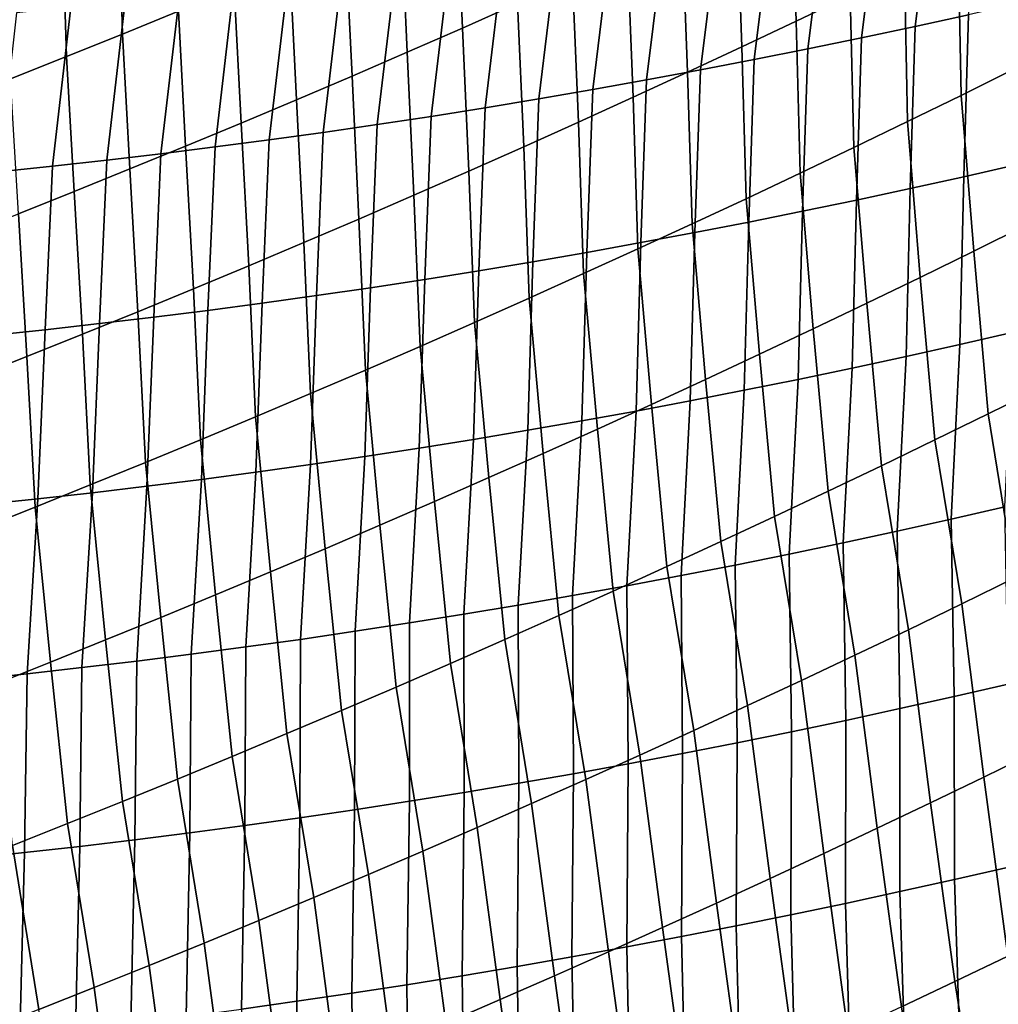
# Model space of a CAD drawing. Header units: metres. Extents: x -240 to 45, y -77 to 27.
# Tile 976 of 1056: x 23.43 to 25.24, y -26.5 to -24.69. Entities that reach past the tile are written whole.
import ezdxf

# ---------------------------------------------------------------- set-up
doc = ezdxf.new("R2010")
doc.units = ezdxf.units.M
doc.layers.add('solid_102011X2', color=7, linetype='CONTINUOUS')

msp = doc.modelspace()

# ---------------------------------------------------------------- linework, layer by layer
at = {"layer": 'solid_102011X2'}
for points in [[(24.863478, -24.691288, 79.91349), (24.854898, -24.426912, 79.623856), (24.95533, -24.379108, 79.643021), (24.963346, -24.643616, 79.933479)], [(25.219341, -24.38615, 122.806206), (25.12027, -24.407856, 122.831139), (25.082716, -24.701071, 122.594788), (25.181475, -24.679398, 122.569626)], [(24.349817, -24.658972, 79.533104), (24.248236, -24.703974, 79.515984), (24.237282, -24.455244, 79.218735), (24.339371, -24.410236, 79.235077)], [(25.12027, -24.407856, 122.831139), (25.02112, -24.428917, 122.855652), (24.98387, -24.722101, 122.619507), (25.082716, -24.701071, 122.594788)], [(23.724281, -24.672989, 79.142151), (23.621191, -24.715059, 79.127876), (23.614605, -24.478743, 78.824356), (23.718269, -24.436689, 78.837959)], [(24.763403, -24.738508, 79.893845), (24.754269, -24.474255, 79.605026), (24.854898, -24.426912, 79.623856), (24.863478, -24.691288, 79.91349)], [(25.02112, -24.428917, 122.855652), (24.921894, -24.449331, 122.87973), (24.884939, -24.742485, 122.643799), (24.98387, -24.722101, 122.619507)], [(24.248236, -24.703974, 79.515984), (24.146471, -24.748497, 79.499214), (24.135017, -24.499769, 79.202736), (24.237282, -24.455244, 79.218735)], [(24.921894, -24.449331, 122.87973), (24.822598, -24.469095, 122.903389), (24.785929, -24.76222, 122.667656), (24.884939, -24.742485, 122.643799)], [(24.663126, -24.785271, 79.87455), (24.653442, -24.521135, 79.586533), (24.754269, -24.474255, 79.605026), (24.763403, -24.738508, 79.893845)], [(24.822598, -24.469095, 122.903389), (24.723228, -24.488207, 122.926613), (24.686838, -24.781303, 122.691078), (24.785929, -24.76222, 122.667656)], [(23.621191, -24.715059, 79.127876), (23.517946, -24.75663, 79.113945), (23.51079, -24.520292, 78.811096), (23.614605, -24.478743, 78.824356)], [(24.723228, -24.488207, 122.926613), (24.623793, -24.506664, 122.949417), (24.587673, -24.799734, 122.714066), (24.686838, -24.781303, 122.691078)], [(24.146471, -24.748497, 79.499214), (24.044529, -24.792542, 79.482803), (24.032583, -24.543808, 79.187073), (24.135017, -24.499769, 79.202736)], [(24.623793, -24.506664, 122.949417), (24.52429, -24.524462, 122.971786), (24.488434, -24.817505, 122.736618), (24.587673, -24.799734, 122.714066)], [(25.167746, -24.8281, 80.252815), (25.162455, -24.546917, 79.974487), (25.261688, -24.497896, 79.995499), (25.266357, -24.779356, 80.274635)], [(23.517946, -24.75663, 79.113945), (23.414549, -24.797697, 79.100372), (23.40683, -24.561333, 78.79818), (23.51079, -24.520292, 78.811096)], [(24.52429, -24.524462, 122.971786), (24.424725, -24.541601, 122.993729), (24.389122, -24.834618, 122.758736), (24.488434, -24.817505, 122.736618)], [(24.562647, -24.831573, 79.855606), (24.552423, -24.567551, 79.568375), (24.653442, -24.521135, 79.586533), (24.663126, -24.785271, 79.87455)], [(24.044529, -24.792542, 79.482803), (23.942411, -24.836102, 79.466736), (23.929979, -24.58736, 79.171753), (24.032583, -24.543808, 79.187073)], [(24.424725, -24.541601, 122.993729), (24.325098, -24.558075, 123.015236), (24.289742, -24.851067, 122.780418), (24.389122, -24.834618, 122.758736)], [(25.068913, -24.876406, 80.231339), (25.063007, -24.59549, 79.953812), (25.162455, -24.546917, 79.974487), (25.167746, -24.8281, 80.252815)], [(24.325098, -24.558075, 123.015236), (24.22541, -24.573885, 123.036324), (24.190294, -24.866848, 122.801674), (24.289742, -24.851067, 122.780418)], [(24.22541, -24.573885, 123.036324), (24.125668, -24.589025, 123.056984), (24.090782, -24.881964, 122.822487), (24.190294, -24.866848, 122.801674)], [(24.461971, -24.877415, 79.837013), (24.451214, -24.613497, 79.550568), (24.552423, -24.567551, 79.568375), (24.562647, -24.831573, 79.855606)], [(23.942411, -24.836102, 79.466736), (23.840122, -24.879177, 79.451035), (23.827211, -24.630423, 79.156784), (23.929979, -24.58736, 79.171753)], [(24.125668, -24.589025, 123.056984), (24.025869, -24.603493, 123.077217), (23.991209, -24.896406, 122.842865), (24.090782, -24.881964, 122.822487)], [(24.969864, -24.924271, 80.210213), (24.963346, -24.643616, 79.933479), (25.063007, -24.59549, 79.953812), (25.068913, -24.876406, 80.231339)], [(23.92602, -24.617289, 123.097023), (23.826118, -24.630409, 123.116394), (23.791883, -24.923269, 122.882324), (23.891575, -24.910175, 122.862808)], [(24.025869, -24.603493, 123.077217), (23.92602, -24.617289, 123.097023), (23.891575, -24.910175, 122.862808), (23.991209, -24.896406, 122.842865)], [(24.361101, -24.922791, 79.818779), (24.349817, -24.658972, 79.533104), (24.451214, -24.613497, 79.550568), (24.461971, -24.877415, 79.837013)], [(23.826118, -24.630409, 123.116394), (23.726168, -24.642853, 123.135345), (23.692137, -24.935684, 122.901398), (23.791883, -24.923269, 122.882324)], [(23.840122, -24.879177, 79.451035), (23.737665, -24.921762, 79.435684), (23.724281, -24.672989, 79.142151), (23.827211, -24.630423, 79.156784)], [(23.626171, -24.654617, 123.15387), (23.526129, -24.665701, 123.171959), (23.492483, -24.958477, 122.93824), (23.592335, -24.947422, 122.920036)], [(23.726168, -24.642853, 123.135345), (23.626171, -24.654617, 123.15387), (23.592335, -24.947422, 122.920036), (23.692137, -24.935684, 122.901398)], [(24.870598, -24.971693, 80.189438), (24.863478, -24.691288, 79.91349), (24.963346, -24.643616, 79.933479), (24.969864, -24.924271, 80.210213)], [(23.526129, -24.665701, 123.171959), (23.426046, -24.676104, 123.189629), (23.392584, -24.968849, 122.956009), (23.492483, -24.958477, 122.93824)], [(23.737665, -24.921762, 79.435684), (23.63504, -24.963858, 79.4207), (23.621191, -24.715059, 79.127876), (23.724281, -24.672989, 79.142151)], [(24.260038, -24.967697, 79.800896), (24.248236, -24.703974, 79.515984), (24.349817, -24.658972, 79.533104), (24.361101, -24.922791, 79.818779)], [(25.181475, -24.679398, 122.569626), (25.172661, -24.978045, 122.339989), (25.271551, -24.955507, 122.313911), (25.280146, -24.657084, 122.544037)], [(24.77112, -25.018667, 80.169022), (24.763403, -24.738508, 79.893845), (24.863478, -24.691288, 79.91349), (24.870598, -24.971693, 80.189438)], [(25.082716, -24.701071, 122.594788), (25.073669, -24.999939, 122.365623), (25.172661, -24.978045, 122.339989), (25.181475, -24.679398, 122.569626)], [(24.158789, -25.012135, 79.783379), (24.146471, -24.748497, 79.499214), (24.248236, -24.703974, 79.515984), (24.260038, -24.967697, 79.800896)], [(24.98387, -24.722101, 122.619507), (24.974583, -25.021185, 122.390808), (25.073669, -24.999939, 122.365623), (25.082716, -24.701071, 122.594788)], [(23.63504, -24.963858, 79.4207), (23.532253, -25.005457, 79.406075), (23.517946, -24.75663, 79.113945), (23.621191, -24.715059, 79.127876)], [(24.884939, -24.742485, 122.643799), (24.875401, -25.04178, 122.415558), (24.974583, -25.021185, 122.390808), (24.98387, -24.722101, 122.619507)], [(24.671432, -25.065193, 80.148964), (24.663126, -24.785271, 79.87455), (24.763403, -24.738508, 79.893845), (24.77112, -25.018667, 80.169022)], [(24.785929, -24.76222, 122.667656), (24.776125, -25.061724, 122.439857), (24.875401, -25.04178, 122.415558), (24.884939, -24.742485, 122.643799)], [(23.532253, -25.005457, 79.406075), (23.429306, -25.046558, 79.391815), (23.414549, -24.797697, 79.100372), (23.517946, -24.75663, 79.113945)], [(24.057354, -25.056099, 79.766228), (24.044529, -24.792542, 79.482803), (24.146471, -24.748497, 79.499214), (24.158789, -25.012135, 79.783379)], [(24.686838, -24.781303, 122.691078), (24.676762, -25.081013, 122.463715), (24.776125, -25.061724, 122.439857), (24.785929, -24.76222, 122.667656)], [(24.587673, -24.799734, 122.714066), (24.577312, -25.09964, 122.487122), (24.676762, -25.081013, 122.463715), (24.686838, -24.781303, 122.691078)], [(25.289099, -25.066917, 80.543655), (25.190872, -25.115505, 80.520927), (25.167746, -24.8281, 80.252815), (25.266357, -24.779356, 80.274635)], [(23.955736, -25.099585, 79.749435), (23.942411, -24.836102, 79.466736), (24.044529, -24.792542, 79.482803), (24.057354, -25.056099, 79.766228)], [(24.488434, -24.817505, 122.736618), (24.477779, -25.117607, 122.510086), (24.577312, -25.09964, 122.487122), (24.587673, -24.799734, 122.714066)], [(24.571537, -25.111265, 80.129265), (24.562647, -24.831573, 79.855606), (24.663126, -24.785271, 79.87455), (24.671432, -25.065193, 80.148964)], [(24.389122, -24.834618, 122.758736), (24.378164, -25.134907, 122.5326), (24.477779, -25.117607, 122.510086), (24.488434, -24.817505, 122.736618)], [(23.853941, -25.142591, 79.733009), (23.840122, -24.879177, 79.451035), (23.942411, -24.836102, 79.466736), (23.955736, -25.099585, 79.749435)], [(24.289742, -24.851067, 122.780418), (24.278471, -25.151539, 122.554672), (24.378164, -25.134907, 122.5326), (24.389122, -24.834618, 122.758736)], [(24.471439, -25.156885, 80.109924), (24.461971, -24.877415, 79.837013), (24.562647, -24.831573, 79.855606), (24.571537, -25.111265, 80.129265)], [(25.190872, -25.115505, 80.520927), (25.092419, -25.163662, 80.498558), (25.068913, -24.876406, 80.231339), (25.167746, -24.8281, 80.252815)], [(24.190294, -24.866848, 122.801674), (24.178701, -25.1675, 122.576294), (24.278471, -25.151539, 122.554672), (24.289742, -24.851067, 122.780418)], [(24.090782, -24.881964, 122.822487), (24.078857, -25.182787, 122.597473), (24.178701, -25.1675, 122.576294), (24.190294, -24.866848, 122.801674)], [(23.751968, -25.185118, 79.716957), (23.737665, -24.921762, 79.435684), (23.840122, -24.879177, 79.451035), (23.853941, -25.142591, 79.733009)], [(23.991209, -24.896406, 122.842865), (23.978945, -25.197397, 122.61821), (24.078857, -25.182787, 122.597473), (24.090782, -24.881964, 122.822487)], [(24.371141, -25.202047, 80.090958), (24.361101, -24.922791, 79.818779), (24.461971, -24.877415, 79.837013), (24.471439, -25.156885, 80.109924)], [(25.092419, -25.163662, 80.498558), (24.993738, -25.211384, 80.476555), (24.969864, -24.924271, 80.210213), (25.068913, -24.876406, 80.231339)], [(23.791883, -24.923269, 122.882324), (23.778912, -25.224575, 122.658333), (23.878962, -25.211327, 122.638496), (23.891575, -24.910175, 122.862808)], [(23.891575, -24.910175, 122.862808), (23.878962, -25.211327, 122.638496), (23.978945, -25.197397, 122.61821), (23.991209, -24.896406, 122.842865)], [(23.649824, -25.227156, 79.701279), (23.63504, -24.963858, 79.4207), (23.737665, -24.921762, 79.435684), (23.751968, -25.185118, 79.716957)], [(23.692137, -24.935684, 122.901398), (23.678797, -25.237141, 122.677727), (23.778912, -25.224575, 122.658333), (23.791883, -24.923269, 122.882324)], [(24.270645, -25.24675, 80.072357), (24.260038, -24.967697, 79.800896), (24.361101, -24.922791, 79.818779), (24.371141, -25.202047, 80.090958)], [(24.993738, -25.211384, 80.476555), (24.894835, -25.258669, 80.45491), (24.870598, -24.971693, 80.189438), (24.969864, -24.924271, 80.210213)], [(23.592335, -24.947422, 122.920036), (23.578621, -25.249018, 122.696678), (23.678797, -25.237141, 122.677727), (23.692137, -24.935684, 122.901398)], [(23.392584, -24.968849, 122.956009), (23.378096, -25.270708, 122.733223), (23.478386, -25.260208, 122.715172), (23.492483, -24.958477, 122.93824)], [(23.492483, -24.958477, 122.93824), (23.478386, -25.260208, 122.715172), (23.578621, -25.249018, 122.696678), (23.592335, -24.947422, 122.920036)], [(23.547512, -25.268707, 79.685966), (23.532253, -25.005457, 79.406075), (23.63504, -24.963858, 79.4207), (23.649824, -25.227156, 79.701279)], [(25.172661, -24.978045, 122.339989), (25.165323, -25.287577, 122.124825), (25.264467, -25.26486, 122.098267), (25.271551, -24.955507, 122.313911)], [(24.169954, -25.290989, 80.054123), (24.158789, -25.012135, 79.783379), (24.260038, -24.967697, 79.800896), (24.270645, -25.24675, 80.072357)], [(24.894835, -25.258669, 80.45491), (24.795712, -25.305513, 80.433632), (24.77112, -25.018667, 80.169022), (24.870598, -24.971693, 80.189438)], [(25.073669, -24.999939, 122.365623), (25.066067, -25.309649, 122.15094), (25.165323, -25.287577, 122.124825), (25.172661, -24.978045, 122.339989)], [(24.974583, -25.021185, 122.390808), (24.966703, -25.33107, 122.17659), (25.066067, -25.309649, 122.15094), (25.073669, -24.999939, 122.365623)], [(23.445032, -25.309767, 79.671036), (23.429306, -25.046558, 79.391815), (23.532253, -25.005457, 79.406075), (23.547512, -25.268707, 79.685966)], [(24.069073, -25.334761, 80.036263), (24.057354, -25.056099, 79.766228), (24.158789, -25.012135, 79.783379), (24.169954, -25.290989, 80.054123)], [(24.795712, -25.305513, 80.433632), (24.696371, -25.351917, 80.41272), (24.671432, -25.065193, 80.148964), (24.77112, -25.018667, 80.169022)], [(24.875401, -25.04178, 122.415558), (24.867231, -25.351839, 122.20179), (24.966703, -25.33107, 122.17659), (24.974583, -25.021185, 122.390808)], [(23.342388, -25.350332, 79.656487), (23.326202, -25.08716, 79.37793), (23.429306, -25.046558, 79.391815), (23.445032, -25.309767, 79.671036)], [(24.776125, -25.061724, 122.439857), (24.767658, -25.371952, 122.22654), (24.867231, -25.351839, 122.20179), (24.875401, -25.04178, 122.415558)], [(23.968004, -25.378065, 80.018784), (23.955736, -25.099585, 79.749435), (24.057354, -25.056099, 79.766228), (24.069073, -25.334761, 80.036263)], [(24.696371, -25.351917, 80.41272), (24.596819, -25.397875, 80.392181), (24.571537, -25.111265, 80.129265), (24.671432, -25.065193, 80.148964)], [(24.676762, -25.081013, 122.463715), (24.667984, -25.391405, 122.250824), (24.767658, -25.371952, 122.22654), (24.776125, -25.061724, 122.439857)], [(25.217306, -25.415613, 80.775124), (25.190872, -25.115505, 80.520927), (25.289099, -25.066917, 80.543655), (25.31518, -25.367243, 80.798737)], [(24.577312, -25.09964, 122.487122), (24.568214, -25.410194, 122.274658), (24.667984, -25.391405, 122.250824), (24.676762, -25.081013, 122.463715)], [(23.866749, -25.420898, 80.001671), (23.853941, -25.142591, 79.733009), (23.955736, -25.099585, 79.749435), (23.968004, -25.378065, 80.018784)], [(24.477779, -25.117607, 122.510086), (24.468348, -25.42832, 122.298035), (24.568214, -25.410194, 122.274658), (24.577312, -25.09964, 122.487122)], [(24.378164, -25.134907, 122.5326), (24.368391, -25.445774, 122.320953), (24.468348, -25.42832, 122.298035), (24.477779, -25.117607, 122.510086)], [(24.596819, -25.397875, 80.392181), (24.497053, -25.443384, 80.372017), (24.471439, -25.156885, 80.109924), (24.571537, -25.111265, 80.129265)], [(25.119198, -25.463558, 80.751877), (25.092419, -25.163662, 80.498558), (25.190872, -25.115505, 80.520927), (25.217306, -25.415613, 80.775124)], [(23.765314, -25.463257, 79.984947), (23.751968, -25.185118, 79.716957), (23.853941, -25.142591, 79.733009), (23.866749, -25.420898, 80.001671)], [(24.278471, -25.151539, 122.554672), (24.268345, -25.462557, 122.343414), (24.368391, -25.445774, 122.320953), (24.378164, -25.134907, 122.5326)], [(24.178701, -25.1675, 122.576294), (24.168213, -25.478662, 122.365417), (24.268345, -25.462557, 122.343414), (24.278471, -25.151539, 122.554672)], [(24.497053, -25.443384, 80.372017), (24.397081, -25.488443, 80.352226), (24.371141, -25.202047, 80.090958), (24.471439, -25.156885, 80.109924)], [(25.020855, -25.511076, 80.728996), (24.993738, -25.211384, 80.476555), (25.092419, -25.163662, 80.498558), (25.119198, -25.463558, 80.751877)], [(23.978945, -25.197397, 122.61821), (23.967701, -25.508835, 122.408051), (24.067997, -25.494089, 122.386963), (24.078857, -25.182787, 122.597473)], [(24.078857, -25.182787, 122.597473), (24.067997, -25.494089, 122.386963), (24.168213, -25.478662, 122.365417), (24.178701, -25.1675, 122.576294)], [(23.6637, -25.505136, 79.968605), (23.649824, -25.227156, 79.701279), (23.751968, -25.185118, 79.716957), (23.765314, -25.463257, 79.984947)], [(23.878962, -25.211327, 122.638496), (23.867325, -25.522896, 122.42868), (23.967701, -25.508835, 122.408051), (23.978945, -25.197397, 122.61821)], [(23.778912, -25.224575, 122.658333), (23.766874, -25.53627, 122.448845), (23.867325, -25.522896, 122.42868), (23.878962, -25.211327, 122.638496)], [(24.397081, -25.488443, 80.352226), (24.296904, -25.533049, 80.332817), (24.270645, -25.24675, 80.072357), (24.371141, -25.202047, 80.090958)], [(24.922281, -25.558163, 80.70649), (24.894835, -25.258669, 80.45491), (24.993738, -25.211384, 80.476555), (25.020855, -25.511076, 80.728996)], [(23.561911, -25.546537, 79.952644), (23.547512, -25.268707, 79.685966), (23.649824, -25.227156, 79.701279), (23.6637, -25.505136, 79.968605)], [(23.578621, -25.249018, 122.696678), (23.565756, -25.560947, 122.487816), (23.666351, -25.548954, 122.468559), (23.678797, -25.237141, 122.677727)], [(23.678797, -25.237141, 122.677727), (23.666351, -25.548954, 122.468559), (23.766874, -25.53627, 122.448845), (23.778912, -25.224575, 122.658333)], [(23.478386, -25.260208, 122.715172), (23.465094, -25.572245, 122.506607), (23.565756, -25.560947, 122.487816), (23.578621, -25.249018, 122.696678)], [(24.296904, -25.533049, 80.332817), (24.196526, -25.5772, 80.313789), (24.169954, -25.290989, 80.054123), (24.270645, -25.24675, 80.072357)], [(23.378096, -25.270708, 122.733223), (23.364367, -25.582848, 122.524933), (23.465094, -25.572245, 122.506607), (23.478386, -25.260208, 122.715172)], [(23.459948, -25.587454, 79.937073), (23.445032, -25.309767, 79.671036), (23.547512, -25.268707, 79.685966), (23.561911, -25.546537, 79.952644)], [(24.823481, -25.604818, 80.684364), (24.795712, -25.305513, 80.433632), (24.894835, -25.258669, 80.45491), (24.922281, -25.558163, 80.70649)], [(25.264467, -25.26486, 122.098267), (25.165323, -25.287577, 122.124825), (25.14925, -25.609648, 121.927422), (25.248499, -25.586906, 121.900482)], [(24.196526, -25.5772, 80.313789), (24.095947, -25.62089, 80.295151), (24.069073, -25.334761, 80.036263), (24.169954, -25.290989, 80.054123)], [(25.165323, -25.287577, 122.124825), (25.066067, -25.309649, 122.15094), (25.049877, -25.631744, 121.953903), (25.14925, -25.609648, 121.927422)], [(23.357819, -25.627884, 79.921883), (23.342388, -25.350332, 79.656487), (23.445032, -25.309767, 79.671036), (23.459948, -25.587454, 79.937073)], [(24.724457, -25.651041, 80.662613), (24.696371, -25.351917, 80.41272), (24.795712, -25.305513, 80.433632), (24.823481, -25.604818, 80.684364)], [(25.066067, -25.309649, 122.15094), (24.966703, -25.33107, 122.17659), (24.950386, -25.653193, 121.979927), (25.049877, -25.631744, 121.953903)], [(24.095947, -25.62089, 80.295151), (23.995176, -25.66412, 80.276894), (23.968004, -25.378065, 80.018784), (24.069073, -25.334761, 80.036263)], [(24.966703, -25.33107, 122.17659), (24.867231, -25.351839, 122.20179), (24.850777, -25.673986, 122.005486), (24.950386, -25.653193, 121.979927)], [(24.625212, -25.696825, 80.641243), (24.596819, -25.397875, 80.392181), (24.696371, -25.351917, 80.41272), (24.724457, -25.651041, 80.662613)], [(24.867231, -25.351839, 122.20179), (24.767658, -25.371952, 122.22654), (24.751053, -25.694124, 122.030579), (24.850777, -25.673986, 122.005486)], [(23.995176, -25.66412, 80.276894), (23.894213, -25.706884, 80.259026), (23.866749, -25.420898, 80.001671), (23.968004, -25.378065, 80.018784)], [(24.767658, -25.371952, 122.22654), (24.667984, -25.391405, 122.250824), (24.651218, -25.713604, 122.055206), (24.751053, -25.694124, 122.030579)], [(25.364655, -25.669685, 81.044342), (25.266823, -25.718019, 81.019699), (25.217306, -25.415613, 80.775124), (25.31518, -25.367243, 80.798737)], [(24.525749, -25.742168, 80.620262), (24.497053, -25.443384, 80.372017), (24.596819, -25.397875, 80.392181), (24.625212, -25.696825, 80.641243)], [(24.667984, -25.391405, 122.250824), (24.568214, -25.410194, 122.274658), (24.551277, -25.73242, 122.079369), (24.651218, -25.713604, 122.055206)], [(24.568214, -25.410194, 122.274658), (24.468348, -25.42832, 122.298035), (24.451229, -25.750568, 122.103065), (24.551277, -25.73242, 122.079369)], [(25.266823, -25.718019, 81.019699), (25.168747, -25.765936, 80.995422), (25.119198, -25.463558, 80.751877), (25.217306, -25.415613, 80.775124)], [(23.894213, -25.706884, 80.259026), (23.79306, -25.74918, 80.241547), (23.765314, -25.463257, 79.984947), (23.866749, -25.420898, 80.001671)], [(24.468348, -25.42832, 122.298035), (24.368391, -25.445774, 122.320953), (24.35108, -25.768047, 122.126297), (24.451229, -25.750568, 122.103065)], [(24.368391, -25.445774, 122.320953), (24.268345, -25.462557, 122.343414), (24.250832, -25.784853, 122.149055), (24.35108, -25.768047, 122.126297)], [(24.426071, -25.787069, 80.599663), (24.397081, -25.488443, 80.352226), (24.497053, -25.443384, 80.372017), (24.525749, -25.742168, 80.620262)], [(23.79306, -25.74918, 80.241547), (23.691723, -25.791006, 80.224464), (23.6637, -25.505136, 79.968605), (23.765314, -25.463257, 79.984947)], [(24.268345, -25.462557, 122.343414), (24.168213, -25.478662, 122.365417), (24.150488, -25.80098, 122.171356), (24.250832, -25.784853, 122.149055)], [(25.168747, -25.765936, 80.995422), (25.070429, -25.813429, 80.971535), (25.020855, -25.511076, 80.728996), (25.119198, -25.463558, 80.751877)], [(24.168213, -25.478662, 122.365417), (24.067997, -25.494089, 122.386963), (24.050051, -25.816429, 122.193184), (24.150488, -25.80098, 122.171356)], [(24.326181, -25.831524, 80.579453), (24.296904, -25.533049, 80.332817), (24.397081, -25.488443, 80.352226), (24.426071, -25.787069, 80.599663)], [(23.691723, -25.791006, 80.224464), (23.590202, -25.832359, 80.207771), (23.561911, -25.546537, 79.952644), (23.6637, -25.505136, 79.968605)], [(23.967701, -25.508835, 122.408051), (23.867325, -25.522896, 122.42868), (23.848906, -25.845272, 122.235435), (23.949522, -25.831194, 122.214546)], [(24.067997, -25.494089, 122.386963), (23.967701, -25.508835, 122.408051), (23.949522, -25.831194, 122.214546), (24.050051, -25.816429, 122.193184)], [(23.867325, -25.522896, 122.42868), (23.766874, -25.53627, 122.448845), (23.748205, -25.858664, 122.255859), (23.848906, -25.845272, 122.235435)], [(25.070429, -25.813429, 80.971535), (24.97187, -25.8605, 80.948036), (24.922281, -25.558163, 80.70649), (25.020855, -25.511076, 80.728996)], [(23.766874, -25.53627, 122.448845), (23.666351, -25.548954, 122.468559), (23.647421, -25.871361, 122.275818), (23.748205, -25.858664, 122.255859)], [(24.226086, -25.87553, 80.559639), (24.196526, -25.5772, 80.313789), (24.296904, -25.533049, 80.332817), (24.326181, -25.831524, 80.579453)], [(23.565756, -25.560947, 122.487816), (23.465094, -25.572245, 122.506607), (23.44562, -25.894674, 122.314316), (23.546558, -25.883366, 122.295303)], [(23.590202, -25.832359, 80.207771), (23.488504, -25.873236, 80.191483), (23.459948, -25.587454, 79.937073), (23.561911, -25.546537, 79.952644)], [(23.666351, -25.548954, 122.468559), (23.565756, -25.560947, 122.487816), (23.546558, -25.883366, 122.295303), (23.647421, -25.871361, 122.275818)], [(24.97187, -25.8605, 80.948036), (24.873075, -25.907145, 80.924919), (24.823481, -25.604818, 80.684364), (24.922281, -25.558163, 80.70649)], [(23.465094, -25.572245, 122.506607), (23.364367, -25.582848, 122.524933), (23.344608, -25.905285, 122.332863), (23.44562, -25.894674, 122.314316)], [(24.125782, -25.919086, 80.540222), (24.095947, -25.62089, 80.295151), (24.196526, -25.5772, 80.313789), (24.226086, -25.87553, 80.559639)], [(23.488504, -25.873236, 80.191483), (23.386631, -25.913631, 80.175598), (23.357819, -25.627884, 79.921883), (23.459948, -25.587454, 79.937073)], [(25.14925, -25.609648, 121.927422), (25.154791, -25.936708, 121.740097), (25.254539, -25.913767, 121.712578), (25.248499, -25.586906, 121.900482)], [(24.873075, -25.907145, 80.924919), (24.77405, -25.953362, 80.902191), (24.724457, -25.651041, 80.662613), (24.823481, -25.604818, 80.684364)], [(25.049877, -25.631744, 121.953903), (25.054905, -25.959002, 121.767143), (25.154791, -25.936708, 121.740097), (25.14925, -25.609648, 121.927422)], [(24.025278, -25.962187, 80.521202), (23.995176, -25.66412, 80.276894), (24.095947, -25.62089, 80.295151), (24.125782, -25.919086, 80.540222)], [(24.950386, -25.653193, 121.979927), (24.954885, -25.980642, 121.793709), (25.054905, -25.959002, 121.767143), (25.049877, -25.631744, 121.953903)], [(24.77405, -25.953362, 80.902191), (24.674793, -25.999146, 80.87986), (24.625212, -25.696825, 80.641243), (24.724457, -25.651041, 80.662613)], [(24.850777, -25.673986, 122.005486), (24.854734, -26.001629, 121.819809), (24.954885, -25.980642, 121.793709), (24.950386, -25.653193, 121.979927)], [(23.924576, -26.004831, 80.502579), (23.894213, -25.706884, 80.259026), (23.995176, -25.66412, 80.276894), (24.025278, -25.962187, 80.521202)], [(24.751053, -25.694124, 122.030579), (24.754457, -26.021955, 121.845428), (24.854734, -26.001629, 121.819809), (24.850777, -25.673986, 122.005486)], [(23.823679, -26.047014, 80.484352), (23.79306, -25.74918, 80.241547), (23.894213, -25.706884, 80.259026), (23.924576, -26.004831, 80.502579)], [(24.674793, -25.999146, 80.87986), (24.57531, -26.044497, 80.857925), (24.525749, -25.742168, 80.620262), (24.625212, -25.696825, 80.641243)], [(24.651218, -25.713604, 122.055206), (24.654057, -26.041618, 121.870575), (24.754457, -26.021955, 121.845428), (24.751053, -25.694124, 122.030579)], [(24.551277, -25.73242, 122.079369), (24.553535, -26.060616, 121.895241), (24.654057, -26.041618, 121.870575), (24.651218, -25.713604, 122.055206)], [(25.209639, -26.085358, 81.221184), (25.168747, -25.765936, 80.995422), (25.266823, -25.718019, 81.019699), (25.307549, -26.03768, 81.246368)], [(24.57531, -26.044497, 80.857925), (24.475603, -26.089411, 80.836395), (24.426071, -25.787069, 80.599663), (24.525749, -25.742168, 80.620262)], [(24.451229, -25.750568, 122.103065), (24.452896, -26.078941, 121.919434), (24.553535, -26.060616, 121.895241), (24.551277, -25.73242, 122.079369)], [(23.722589, -26.088736, 80.466537), (23.691723, -25.791006, 80.224464), (23.79306, -25.74918, 80.241547), (23.823679, -26.047014, 80.484352)], [(24.35108, -25.768047, 122.126297), (24.352144, -26.096592, 121.943146), (24.452896, -26.078941, 121.919434), (24.451229, -25.750568, 122.103065)], [(24.250832, -25.784853, 122.149055), (24.25128, -26.113564, 121.96637), (24.352144, -26.096592, 121.943146), (24.35108, -25.768047, 122.126297)], [(25.111479, -26.132624, 81.196388), (25.070429, -25.813429, 80.971535), (25.168747, -25.765936, 80.995422), (25.209639, -26.085358, 81.221184)], [(23.621311, -26.129992, 80.449127), (23.590202, -25.832359, 80.207771), (23.691723, -25.791006, 80.224464), (23.722589, -26.088736, 80.466537)], [(24.150488, -25.80098, 122.171356), (24.150309, -26.129854, 121.98912), (24.25128, -26.113564, 121.96637), (24.250832, -25.784853, 122.149055)], [(24.475603, -26.089411, 80.836395), (24.375677, -26.133884, 80.815262), (24.326181, -25.831524, 80.579453), (24.426071, -25.787069, 80.599663)], [(23.949522, -25.831194, 122.214546), (23.948053, -26.160378, 122.03318), (24.049231, -26.14546, 122.011391), (24.050051, -25.816429, 122.193184)], [(24.050051, -25.816429, 122.193184), (24.049231, -26.14546, 122.011391), (24.150309, -26.129854, 121.98912), (24.150488, -25.80098, 122.171356)], [(25.013071, -26.179472, 81.171997), (24.97187, -25.8605, 80.948036), (25.070429, -25.813429, 80.971535), (25.111479, -26.132624, 81.196388)], [(23.519848, -26.170778, 80.432129), (23.488504, -25.873236, 80.191483), (23.590202, -25.832359, 80.207771), (23.621311, -26.129992, 80.449127)], [(23.848906, -25.845272, 122.235435), (23.846777, -26.174604, 122.054489), (23.948053, -26.160378, 122.03318), (23.949522, -25.831194, 122.214546)], [(24.375677, -26.133884, 80.815262), (24.275536, -26.177916, 80.794533), (24.226086, -25.87553, 80.559639), (24.326181, -25.831524, 80.579453)], [(23.748205, -25.858664, 122.255859), (23.745403, -26.188135, 122.075317), (23.846777, -26.174604, 122.054489), (23.848906, -25.845272, 122.235435)], [(23.546558, -25.883366, 122.295303), (23.542383, -26.213104, 122.115517), (23.643938, -26.20097, 122.095657), (23.647421, -25.871361, 122.275818)], [(23.647421, -25.871361, 122.275818), (23.643938, -26.20097, 122.095657), (23.745403, -26.188135, 122.075317), (23.748205, -25.858664, 122.255859)], [(24.914423, -26.225904, 81.147995), (24.873075, -25.907145, 80.924919), (24.97187, -25.8605, 80.948036), (25.013071, -26.179472, 81.171997)], [(23.418201, -26.211094, 80.415543), (23.386631, -25.913631, 80.175598), (23.488504, -25.873236, 80.191483), (23.519848, -26.170778, 80.432129)], [(23.44562, -25.894674, 122.314316), (23.440741, -26.224535, 122.134888), (23.542383, -26.213104, 122.115517), (23.546558, -25.883366, 122.295303)], [(24.275536, -26.177916, 80.794533), (24.175179, -26.221502, 80.774216), (24.125782, -25.919086, 80.540222), (24.226086, -25.87553, 80.559639)], [(23.344608, -25.905285, 122.332863), (23.339018, -26.235262, 122.153778), (23.440741, -26.224535, 122.134888), (23.44562, -25.894674, 122.314316)], [(24.815533, -26.271915, 81.124397), (24.77405, -25.953362, 80.902191), (24.873075, -25.907145, 80.924919), (24.914423, -26.225904, 81.147995)], [(24.175179, -26.221502, 80.774216), (24.074612, -26.264641, 80.754303), (24.025278, -25.962187, 80.521202), (24.125782, -25.919086, 80.540222)], [(25.254539, -25.913767, 121.712578), (25.154791, -25.936708, 121.740097), (25.15521, -26.274078, 121.570465), (25.255377, -26.251055, 121.542442)], [(25.154791, -25.936708, 121.740097), (25.054905, -25.959002, 121.767143), (25.054895, -26.296453, 121.598), (25.15521, -26.274078, 121.570465)], [(24.074612, -26.264641, 80.754303), (23.973839, -26.307327, 80.734802), (23.924576, -26.004831, 80.502579), (24.025278, -25.962187, 80.521202)], [(24.716406, -26.317503, 81.101204), (24.674793, -25.999146, 80.87986), (24.77405, -25.953362, 80.902191), (24.815533, -26.271915, 81.124397)], [(25.054905, -25.959002, 121.767143), (24.954885, -25.980642, 121.793709), (24.954432, -26.318178, 121.625053), (25.054895, -26.296453, 121.598)], [(24.954885, -25.980642, 121.793709), (24.854734, -26.001629, 121.819809), (24.853825, -26.339245, 121.651627), (24.954432, -26.318178, 121.625053)], [(24.617046, -26.362665, 81.078415), (24.57531, -26.044497, 80.857925), (24.674793, -25.999146, 80.87986), (24.716406, -26.317503, 81.101204)], [(23.973839, -26.307327, 80.734802), (23.872862, -26.34956, 80.715721), (23.823679, -26.047014, 80.484352), (23.924576, -26.004831, 80.502579)], [(24.854734, -26.001629, 121.819809), (24.754457, -26.021955, 121.845428), (24.753078, -26.359653, 121.677704), (24.853825, -26.339245, 121.651627)], [(24.754457, -26.021955, 121.845428), (24.654057, -26.041618, 121.870575), (24.652195, -26.379396, 121.7033), (24.753078, -26.359653, 121.677704)], [(23.872862, -26.34956, 80.715721), (23.771687, -26.391336, 80.69706), (23.722589, -26.088736, 80.466537), (23.823679, -26.047014, 80.484352)], [(24.517456, -26.407398, 81.056038), (24.475603, -26.089411, 80.836395), (24.57531, -26.044497, 80.857925), (24.617046, -26.362665, 81.078415)], [(24.654057, -26.041618, 121.870575), (24.553535, -26.060616, 121.895241), (24.551178, -26.39847, 121.728409), (24.652195, -26.379396, 121.7033)], [(25.253942, -26.415199, 81.431442), (25.209639, -26.085358, 81.221184), (25.307549, -26.03768, 81.246368), (25.351727, -26.367813, 81.457527)], [(24.553535, -26.060616, 121.895241), (24.452896, -26.078941, 121.919434), (24.450031, -26.416872, 121.753029), (24.551178, -26.39847, 121.728409)], [(23.771687, -26.391336, 80.69706), (23.670313, -26.432653, 80.67881), (23.621311, -26.129992, 80.449127), (23.722589, -26.088736, 80.466537)], [(24.452896, -26.078941, 121.919434), (24.352144, -26.096592, 121.943146), (24.348759, -26.434597, 121.777153), (24.450031, -26.416872, 121.753029)], [(24.417639, -26.451702, 81.034081), (24.375677, -26.133884, 80.815262), (24.475603, -26.089411, 80.836395), (24.517456, -26.407398, 81.056038)], [(25.155901, -26.462179, 81.405762), (25.111479, -26.132624, 81.196388), (25.209639, -26.085358, 81.221184), (25.253942, -26.415199, 81.431442)], [(24.352144, -26.096592, 121.943146), (24.25128, -26.113564, 121.96637), (24.247364, -26.451641, 121.800789), (24.348759, -26.434597, 121.777153)], [(24.25128, -26.113564, 121.96637), (24.150309, -26.129854, 121.98912), (24.145849, -26.468002, 121.823936), (24.247364, -26.451641, 121.800789)], [(23.670313, -26.432653, 80.67881), (23.568745, -26.473507, 80.660988), (23.519848, -26.170778, 80.432129), (23.621311, -26.129992, 80.449127)], [(24.150309, -26.129854, 121.98912), (24.049231, -26.14546, 122.011391), (24.044218, -26.483675, 121.846588), (24.145849, -26.468002, 121.823936)], [(24.317598, -26.495569, 81.012527), (24.275536, -26.177916, 80.794533), (24.375677, -26.133884, 80.815262), (24.417639, -26.451702, 81.034081)], [(25.057606, -26.508755, 81.380486), (25.013071, -26.179472, 81.171997), (25.111479, -26.132624, 81.196388), (25.155901, -26.462179, 81.405762)], [(23.948053, -26.160378, 122.03318), (23.846777, -26.174604, 122.054489), (23.840622, -26.512947, 121.890411), (23.942474, -26.498657, 121.868744)], [(24.049231, -26.14546, 122.011391), (23.948053, -26.160378, 122.03318), (23.942474, -26.498657, 121.868744), (24.044218, -26.483675, 121.846588)], [(23.568745, -26.473507, 80.660988), (23.466988, -26.513897, 80.643593), (23.418201, -26.211094, 80.415543), (23.519848, -26.170778, 80.432129)], [(23.846777, -26.174604, 122.054489), (23.745403, -26.188135, 122.075317), (23.738663, -26.526537, 121.911583), (23.840622, -26.512947, 121.890411)], [(24.217339, -26.539, 80.991402), (24.175179, -26.221502, 80.774216), (24.275536, -26.177916, 80.794533), (24.317598, -26.495569, 81.012527)], [(24.959061, -26.55492, 81.355621), (24.914423, -26.225904, 81.147995), (25.013071, -26.179472, 81.171997), (25.057606, -26.508755, 81.380486)], [(23.745403, -26.188135, 122.075317), (23.643938, -26.20097, 122.095657), (23.636599, -26.539427, 121.932266), (23.738663, -26.526537, 121.911583)], [(23.466988, -26.513897, 80.643593), (23.365044, -26.553818, 80.626617), (23.316376, -26.250937, 80.399368), (23.418201, -26.211094, 80.415543)], [(23.542383, -26.213104, 122.115517), (23.440741, -26.224535, 122.134888), (23.432175, -26.563093, 121.97213), (23.534435, -26.551613, 121.952446)], [(23.643938, -26.20097, 122.095657), (23.542383, -26.213104, 122.115517), (23.534435, -26.551613, 121.952446), (23.636599, -26.539427, 121.932266)], [(23.440741, -26.224535, 122.134888), (23.339018, -26.235262, 122.153778), (23.329824, -26.573864, 121.991318), (23.432175, -26.563093, 121.97213)], [(24.116859, -26.581991, 80.970695), (24.074612, -26.264641, 80.754303), (24.175179, -26.221502, 80.774216), (24.217339, -26.539, 80.991402)], [(24.86027, -26.600674, 81.331161), (24.815533, -26.271915, 81.124397), (24.914423, -26.225904, 81.147995), (24.959061, -26.55492, 81.355621)], [(25.15521, -26.274078, 121.570465), (25.166309, -26.617445, 121.414589), (25.267088, -26.594284, 121.385986), (25.255377, -26.251055, 121.542442)], [(24.016169, -26.62454, 80.950409), (23.973839, -26.307327, 80.734802), (24.074612, -26.264641, 80.754303), (24.116859, -26.581991, 80.970695)], [(24.761234, -26.646013, 81.307121), (24.716406, -26.317503, 81.101204), (24.815533, -26.271915, 81.124397), (24.86027, -26.600674, 81.331161)], [(25.054895, -26.296453, 121.598), (25.065365, -26.639959, 121.442703), (25.166309, -26.617445, 121.414589), (25.15521, -26.274078, 121.570465)], [(23.915266, -26.666643, 80.93055), (23.872862, -26.34956, 80.715721), (23.973839, -26.307327, 80.734802), (24.016169, -26.62454, 80.950409)], [(24.954432, -26.318178, 121.625053), (24.964258, -26.661818, 121.470322), (25.065365, -26.639959, 121.442703), (25.054895, -26.296453, 121.598)], [(24.661959, -26.690935, 81.283501), (24.617046, -26.362665, 81.078415), (24.716406, -26.317503, 81.101204), (24.761234, -26.646013, 81.307121)], [(24.853825, -26.339245, 121.651627), (24.862995, -26.68302, 121.497437), (24.964258, -26.661818, 121.470322), (24.954432, -26.318178, 121.625053)], [(24.753078, -26.359653, 121.677704), (24.761576, -26.703558, 121.524063), (24.862995, -26.68302, 121.497437), (24.853825, -26.339245, 121.651627)], [(23.814156, -26.708298, 80.911118), (23.771687, -26.391336, 80.69706), (23.872862, -26.34956, 80.715721), (23.915266, -26.666643, 80.93055)], [(24.562447, -26.735439, 81.2603), (24.517456, -26.407398, 81.056038), (24.617046, -26.362665, 81.078415), (24.661959, -26.690935, 81.283501)], [(24.652195, -26.379396, 121.7033), (24.660007, -26.723431, 121.550186), (24.761576, -26.703558, 121.524063), (24.753078, -26.359653, 121.677704)], [(24.551178, -26.39847, 121.728409), (24.558292, -26.742632, 121.575806), (24.660007, -26.723431, 121.550186), (24.652195, -26.379396, 121.7033)], [(23.712843, -26.749502, 80.89212), (23.670313, -26.432653, 80.67881), (23.771687, -26.391336, 80.69706), (23.814156, -26.708298, 80.911118)], [(24.450031, -26.416872, 121.753029), (24.456434, -26.761158, 121.600929), (24.558292, -26.742632, 121.575806), (24.551178, -26.39847, 121.728409)], [(24.348759, -26.434597, 121.777153), (24.354437, -26.779005, 121.625549), (24.456434, -26.761158, 121.600929), (24.450031, -26.416872, 121.753029)], [(24.462702, -26.77952, 81.237518), (24.417639, -26.451702, 81.034081), (24.517456, -26.407398, 81.056038), (24.562447, -26.735439, 81.2603)], [(25.209549, -26.798532, 81.600716), (25.155901, -26.462179, 81.405762), (25.253942, -26.415199, 81.431442), (25.307598, -26.751818, 81.627312)], [(23.61133, -26.790251, 80.873558), (23.568745, -26.473507, 80.660988), (23.670313, -26.432653, 80.67881), (23.712843, -26.749502, 80.89212)], [(24.247364, -26.451641, 121.800789), (24.252304, -26.796169, 121.649666), (24.354437, -26.779005, 121.625549), (24.348759, -26.434597, 121.777153)], [(24.145849, -26.468002, 121.823936), (24.150038, -26.812645, 121.673279), (24.252304, -26.796169, 121.649666), (24.247364, -26.451641, 121.800789)], [(24.362726, -26.823175, 81.215164), (24.317598, -26.495569, 81.012527), (24.417639, -26.451702, 81.034081), (24.462702, -26.77952, 81.237518)], [(24.044218, -26.483675, 121.846588), (24.047644, -26.82843, 121.696381), (24.150038, -26.812645, 121.673279), (24.145849, -26.468002, 121.823936)], [(25.11124, -26.844852, 81.574532), (25.057606, -26.508755, 81.380486), (25.155901, -26.462179, 81.405762), (25.209549, -26.798532, 81.600716)], [(23.509619, -26.830545, 80.855431), (23.466988, -26.513897, 80.643593), (23.568745, -26.473507, 80.660988), (23.61133, -26.790251, 80.873558)], [(23.942474, -26.498657, 121.868744), (23.945124, -26.843519, 121.718979), (24.047644, -26.82843, 121.696381), (24.044218, -26.483675, 121.846588)], [(23.840622, -26.512947, 121.890411), (23.842484, -26.857912, 121.741074), (23.945124, -26.843519, 121.718979), (23.942474, -26.498657, 121.868744)], [(24.262522, -26.866404, 81.193245), (24.217339, -26.539, 80.991402), (24.317598, -26.495569, 81.012527), (24.362726, -26.823175, 81.215164)]]:
    msp.add_3dface(points, dxfattribs=at)

doc.saveas('drawing.dxf')
